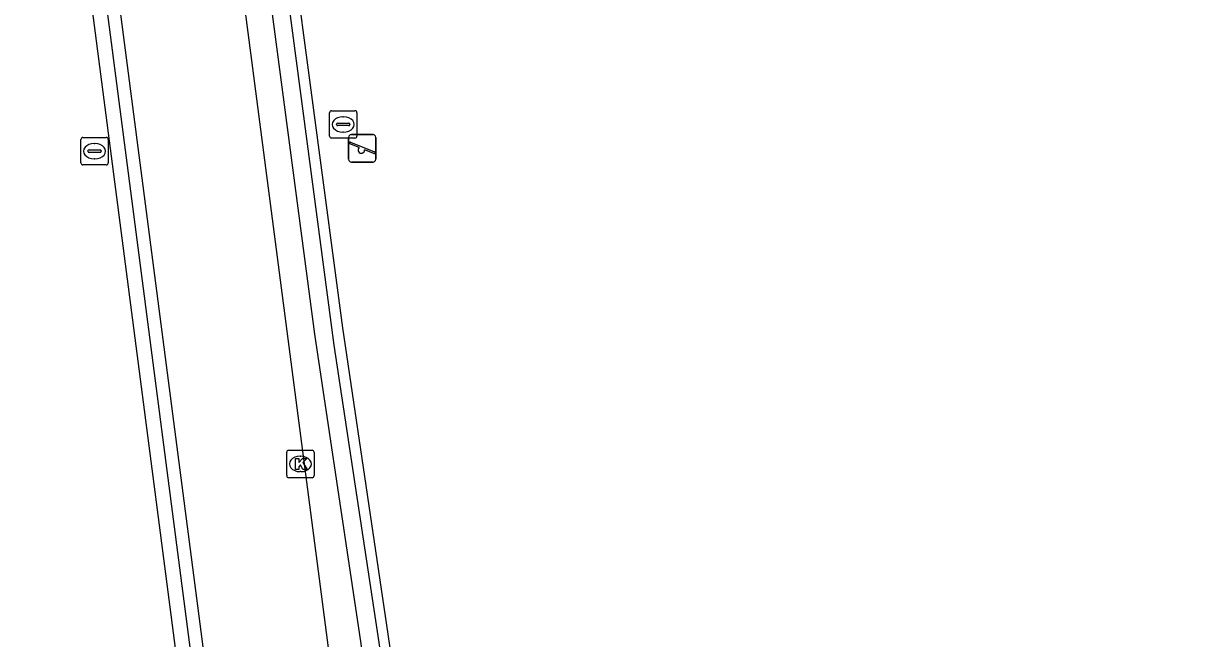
# Model space of a CAD drawing. Extents: x 162157 to 163165, y 378998 to 380775.
# Drawn here: x 162245.16 to 162287.81, y 379966.5 to 379988.93 of the extents above; entities that cross this region are included whole.
import ezdxf

# ---------------------------------------------------------------- set-up
doc = ezdxf.new("R2010")
doc.units = 0
for name, color, linetype in [('IMGEO_Hek', 7, 'Continuous'), ('IMGEO_Kolk', 7, 'Continuous'), ('IMGEO_Speelvoorziening', 7, 'Continuous'), ('IMGEO_Voetpad_open', 7, 'Continuous'), ('IMGEO_Waterleidingput', 7, 'Continuous')]:
    doc.layers.add(name, color=color, linetype=linetype)

msp = doc.modelspace()

# ---------------------------------------------------------------- linework, layer by layer
at = {"layer": 'IMGEO_Hek'}
for points in [[(162299.799, 380026.388), (162251.414, 380019.509), (162254.489, 379992.255), (162256.479, 379977.198), (162260.572, 379950.131)], [(162173.533, 380005.695), (162205.626, 380009.771), (162244.888, 380014.872), (162258.844, 379907.693), (162184.422, 379897.986)]]:
    msp.add_lwpolyline(points, dxfattribs=at)
at = {"layer": 'IMGEO_Kolk'}
for p, q in [((162254.76, 379972.442), (162254.76, 379973.294)), ((162254.835, 379973.368), (162255.687, 379973.368)), ((162255.248, 379973.148), (162255.273, 379973.148)), ((162255.761, 379973.294), (162255.761, 379972.442)), ((162255.687, 379972.368), (162254.835, 379972.368)), ((162255.271, 379972.588), (162255.246, 379972.588))]:
    msp.add_line(p, q, dxfattribs=at)
for points in [[(162254.76, 379972.442), (162254.76, 379973.294)], [(162254.835, 379973.368), (162255.687, 379973.368)], [(162255.761, 379973.294), (162255.761, 379972.442)], [(162255.081, 379973.068), (162255.204, 379973.068), (162255.204, 379972.917), (162255.334, 379973.068), (162255.498, 379973.068), (162255.352, 379972.917), (162255.505, 379972.668), (162255.353, 379972.668), (162255.268, 379972.832), (162255.204, 379972.765), (162255.204, 379972.668), (162255.081, 379972.668), (162255.081, 379973.068)], [(162255.687, 379972.368), (162254.835, 379972.368)]]:
    msp.add_lwpolyline(points, dxfattribs=at)
for centre, start, end in [((162254.837, 379973.292), 91.552, 178.448), ((162254.837, 379973.292), 91.552, 178.448), ((162255.685, 379973.292), 1.552, 88.448), ((162255.685, 379973.292), 1.552, 88.448), ((162254.837, 379972.444), 181.552, 268.448), ((162254.837, 379972.444), 181.552, 268.448), ((162255.685, 379972.444), 271.552, 358.448), ((162255.685, 379972.444), 271.552, 358.448)]:
    msp.add_arc(centre, 0.0765, start, end, dxfattribs=at)
for centre, major_axis, ratio, start_param, end_param in [((162255.247, 379972.868), (-0.387, 0.002), 0.722429, 4.712389, 7.853982), ((162255.272, 379972.868), (-0.39, 0.002), 0.717154, 1.570796, 4.712389)]:
    msp.add_ellipse(centre, major_axis=major_axis, ratio=ratio, start_param=start_param, end_param=end_param, dxfattribs=at)
at = {"layer": 'IMGEO_Speelvoorziening'}
for p, q in [((162257.019, 379983.975), (162257.019, 379984.775)), ((162257.019, 379984.775), (162257.019, 379983.975)), ((162257.119, 379984.875), (162257.909, 379984.875)), ((162257.909, 379984.875), (162257.119, 379984.875)), ((162258.009, 379984.775), (162258.009, 379983.975)), ((162258.009, 379983.975), (162258.009, 379984.775)), ((162257.402, 379984.403), (162257.063, 379984.54)), ((162257.088, 379984.6), (162257.964, 379984.247)), ((162257.94, 379984.187), (162257.6, 379984.324)), ((162257.909, 379983.875), (162257.119, 379983.875)), ((162257.119, 379983.875), (162257.909, 379983.875))]:
    msp.add_line(p, q, dxfattribs=at)
for centre, radius, start, end in [((162257.119, 379984.775), 0.1, 90, 180), ((162257.119, 379984.775), 0.1, 90, 180), ((162257.909, 379984.775), 0.1, 0, 90), ((162257.909, 379984.775), 0.1, 360, 90), ((162257.076, 379984.57), 0.0327, 68.078, 248.078), ((162257.481, 379984.313), 0.12, 130.9928, 5.1632), ((162257.952, 379984.217), 0.0327, 248.078, 68.078), ((162257.119, 379983.975), 0.1, 180, 270), ((162257.119, 379983.975), 0.1, 180, 270), ((162257.909, 379983.975), 0.1, 270, 0), ((162257.909, 379983.975), 0.1, 270, 0)]:
    msp.add_arc(centre, radius, start, end, dxfattribs=at)
at = {"layer": 'IMGEO_Voetpad_open'}
for points in [[(162349.058, 380033.031), (162349.117, 380032.327), (162349.144, 380032.005), (162305.723, 380026.788), (162305.807, 380026.052), (162300.19, 380025.287), (162300.099, 380026.045), (162251.746, 380019.19), (162254.825, 379992.624), (162256.791, 379977.831), (162259.012, 379962.882), (162260.856, 379950.531), (162265.127, 379951.033)], [(162260.125, 379949.126), (162257.961, 379963.07), (162255.783, 379977.601), (162253.82, 379992.496), (162250.63, 380020.07)], [(162258.531, 379948.938), (162251.352, 380003.968), (162249.679, 380016.96)], [(162245.197, 380016.361), (162246.876, 380003.284), (162254.966, 379941.182), (162255.213, 379939.286)], [(162244.437, 380014.271), (162173.941, 380005.129), (162180.769, 379952.906), (162187.814, 379899.013), (162258.256, 379908.139), (162244.437, 380014.271)]]:
    msp.add_lwpolyline(points, dxfattribs=at)
at = {"layer": 'IMGEO_Waterleidingput'}
for p, q in [((162256.322, 379984.82), (162256.322, 379985.672)), ((162256.397, 379985.746), (162257.249, 379985.746)), ((162256.81, 379985.526), (162256.835, 379985.526)), ((162257.323, 379985.672), (162257.323, 379984.82)), ((162256.581, 379985.24), (162256.581, 379985.252)), ((162257.019, 379985.203), (162256.621, 379985.203)), ((162256.624, 379985.289), (162257.022, 379985.289)), ((162257.065, 379985.252), (162257.065, 379985.24)), ((162247.251, 379983.846), (162247.251, 379984.698)), ((162247.326, 379984.772), (162248.178, 379984.772)), ((162248.252, 379984.698), (162248.252, 379983.846)), ((162257.249, 379984.746), (162256.397, 379984.746)), ((162256.833, 379984.966), (162256.808, 379984.966)), ((162247.51, 379984.266), (162247.51, 379984.278)), ((162247.948, 379984.229), (162247.55, 379984.229)), ((162247.553, 379984.315), (162247.951, 379984.315)), ((162247.739, 379984.552), (162247.764, 379984.552)), ((162247.994, 379984.278), (162247.994, 379984.266)), ((162248.178, 379983.772), (162247.326, 379983.772)), ((162247.762, 379983.992), (162247.737, 379983.992))]:
    msp.add_line(p, q, dxfattribs=at)
for points in [[(162256.322, 379984.82), (162256.322, 379985.672)], [(162256.397, 379985.746), (162257.249, 379985.746)], [(162257.323, 379985.672), (162257.323, 379984.82)], [(162247.251, 379983.846), (162247.251, 379984.698)], [(162247.326, 379984.772), (162248.178, 379984.772)], [(162248.252, 379984.698), (162248.252, 379983.846)], [(162257.249, 379984.746), (162256.397, 379984.746)], [(162248.178, 379983.772), (162247.326, 379983.772)]]:
    msp.add_lwpolyline(points, dxfattribs=at)
for centre, radius, start, end in [((162256.399, 379985.67), 0.0765, 91.552, 178.448), ((162256.399, 379985.67), 0.0765, 91.552, 178.448), ((162257.247, 379985.67), 0.0765, 1.552, 88.448), ((162257.247, 379985.67), 0.0765, 1.552, 88.448), ((162256.621, 379985.249), 0.0403, 85.8775, 175.7526), ((162256.618, 379985.239), 0.0366, 178.938, 274.7102), ((162257.022, 379985.246), 0.043, 264.8664, 352.4533), ((162257.026, 379985.251), 0.0386, 1.7309, 96.639), ((162247.328, 379984.696), 0.0765, 91.552, 178.448), ((162247.328, 379984.696), 0.0765, 91.552, 178.448), ((162248.176, 379984.696), 0.0765, 1.552, 88.448), ((162248.176, 379984.696), 0.0765, 1.552, 88.448), ((162256.399, 379984.822), 0.0765, 181.552, 268.448), ((162256.399, 379984.822), 0.0765, 181.552, 268.448), ((162257.247, 379984.822), 0.0765, 271.552, 358.448), ((162257.247, 379984.822), 0.0765, 271.552, 358.448), ((162247.55, 379984.275), 0.0403, 85.8775, 175.7526), ((162247.547, 379984.265), 0.0366, 178.938, 274.7102), ((162247.951, 379984.272), 0.043, 264.8664, 352.4533), ((162247.955, 379984.277), 0.0386, 1.7309, 96.639), ((162247.328, 379983.848), 0.0765, 181.552, 268.448), ((162247.328, 379983.848), 0.0765, 181.552, 268.448), ((162248.176, 379983.848), 0.0765, 271.552, 358.448), ((162248.176, 379983.848), 0.0765, 271.552, 358.448)]:
    msp.add_arc(centre, radius, start, end, dxfattribs=at)
for centre, major_axis, ratio, start_param, end_param in [((162256.809, 379985.246), (-0.387, 0.002), 0.722429, 4.712389, 7.853982), ((162256.834, 379985.246), (-0.39, 0.002), 0.717154, 1.570796, 4.712389), ((162247.738, 379984.272), (-0.387, 0.002), 0.722429, 4.712389, 7.853982), ((162247.763, 379984.272), (-0.39, 0.002), 0.717154, 1.570796, 4.712389)]:
    msp.add_ellipse(centre, major_axis=major_axis, ratio=ratio, start_param=start_param, end_param=end_param, dxfattribs=at)

doc.saveas('drawing.dxf')
